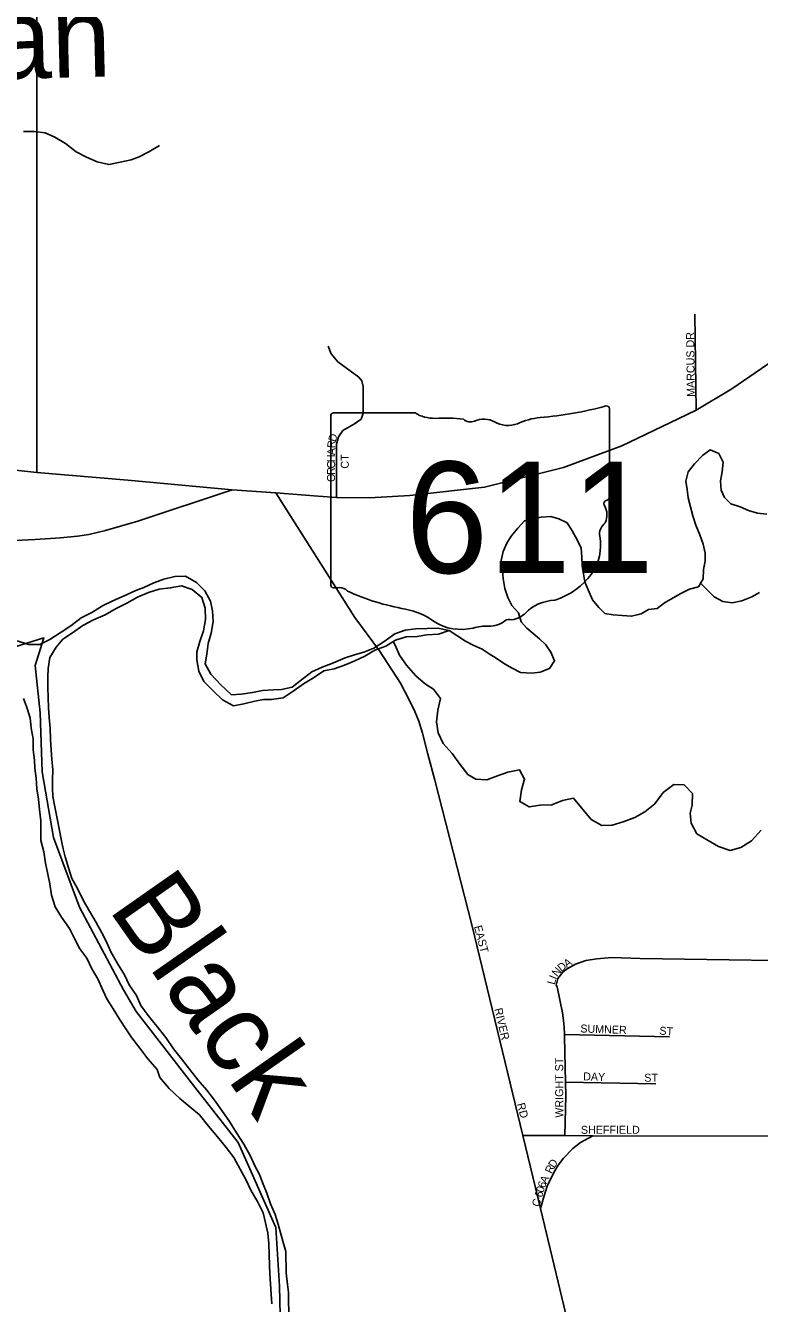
# Model space of a CAD drawing. Extents: x 1857828 to 2277390, y 930619 to 1324581.
# Drawn here: x 2074398 to 2078983, y 1255964 to 1263951 of the extents above; entities that cross this region are included whole.
import ezdxf

# ---------------------------------------------------------------- set-up
doc = ezdxf.new("R2010")
doc.units = 0
for name, color, linetype in [('GM_X_City_Street', 7, 'Continuous'), ('GM_X_City_Street_Text', 7, 'Continuous'), ('GM_X_Corporation', 7, 'Continuous'), ('GM_X_Major_River', 7, 'Continuous'), ('GM_X_Major_River_Text', 7, 'Continuous'), ('GM_X_Minor_River', 7, 'Continuous'), ('GM_X_Minor_River_Text', 7, 'Continuous'), ('GM_X_State_Location', 7, 'Continuous'), ('GM_X_State_Route', 7, 'Continuous'), ('GM_X_State_Shield', 7, 'Continuous')]:
    doc.layers.add(name, color=color, linetype=linetype)

msp = doc.modelspace()

# ---------------------------------------------------------------- linework, layer by layer
at = {"layer": 'GM_X_City_Street'}
for points in [[(2074468.7, 1261157.7), (2074468.8, 1267526.6), (2074468.8, 1267528)], [(2078586.8, 1261546.8), (2078578.6, 1262146.7)], [(2076341.3, 1261001.4), (2076341.3, 1261334.9), (2076352.9, 1261380), (2076380.7, 1261420.6), (2076452.6, 1261462.5), (2076495.3, 1261491.2), (2076508, 1261529.4), (2076508, 1261695), (2076498.8, 1261729.8), (2076479.1, 1261752.9), (2076349.4, 1261850.2), (2076307.7, 1261900), (2076288, 1261947.5)], [(2072838.2, 1261302.9), (2072840.7, 1261171.2), (2072842.9, 1261040.9), (2072850.5, 1261010.7), (2072862.2, 1260986.5), (2072902.1, 1260969.9), (2073140.2, 1260914.3), (2073826.6, 1260752.1), (2073882.7, 1260739.2), (2073930.7, 1260730.5), (2074002.9, 1260723.5), (2074121.3, 1260721.8), (2074458.9, 1260739), (2074615.7, 1260748.8), (2074722.2, 1260759.3), (2074792.7, 1260770.3), (2074897.4, 1260794.8), (2075099.1, 1260854.1), (2075689.3, 1261050)], [(2077773.8, 1255896.6), (2077614.1, 1256558), (2077504.1, 1257013.4), (2077185.8, 1258331.2), (2076954.6, 1259235.6), (2076911.6, 1259398), (2076876.9, 1259528.3), (2076854.4, 1259602.5), (2076830, 1259664.6), (2076797.5, 1259732.7), (2076740.8, 1259840.9), (2076609.2, 1260043), (2076455.5, 1260251.1), (2075961.4, 1261031.5)], [(2077719.9, 1257943.4), (2077712, 1257953.5), (2077722.6, 1257995.4), (2077755.3, 1258035), (2077781.7, 1258054.7), (2077834.3, 1258084), (2077898.9, 1258107.2), (2077967.3, 1258118.2), (2078059.8, 1258126.9), (2078238.4, 1258120.3), (2079627.6, 1258100.3), (2079882.6, 1258100.7), (2079968.9, 1258103.4), (2080039.2, 1258106.4), (2080379.6, 1258179.7)], [(2077767.2, 1257013), (2077772.4, 1257262.9), (2077770.8, 1257346.9), (2077765.6, 1257629.9), (2077764.8, 1257645.3), (2077762.4, 1257690.1), (2077759, 1257732.2), (2077751.7, 1257780.5), (2077719.9, 1257943.4)], [(2077764.8, 1257645.3), (2078420.2, 1257630.5)], [(2077770.8, 1257346.9), (2078335.6, 1257337)], [(2077504.1, 1257013.4), (2077767.2, 1257013), (2077941.4, 1257012.8), (2079788.2, 1257010.4), (2079941, 1257007.1), (2080272.6, 1257002.7), (2081203, 1256995), (2082043, 1256995), (2082181.7, 1256987.6), (2082248, 1256987.9), (2082336.5, 1256984.3), (2084462.9, 1256893.9), (2084563.4, 1256892.4), (2084618, 1256900.9)], [(2077614.1, 1256558), (2077635.8, 1256630.9), (2077657.6, 1256697.2), (2077697.4, 1256783.7), (2077725.3, 1256828), (2077759.2, 1256872.4), (2077817.2, 1256932.9), (2077865.3, 1256969.2), (2077941.4, 1257012.8)]]:
    msp.add_lwpolyline(points, dxfattribs=at)
at = {"layer": 'GM_X_Corporation'}
for points in [[(2074339.7, 1260070.1), (2074512.5, 1260123.4), (2074457.4, 1259951), (2074489.9, 1259655.1), (2074502.7, 1259287.1), (2074572.2, 1258877.4), (2074734.7, 1258440.4), (2075010.5, 1257924.2), (2075088.1, 1257788.7), (2075470.6, 1257297.2), (2075726.9, 1256970.9), (2075960.6, 1256438.4), (2075983.5, 1256072.4), (2075991.5, 1255802.3)], [(2075991.5, 1255802.3), (2075983.5, 1256072.4), (2075960.6, 1256438.4), (2075726.9, 1256970.9), (2075470.6, 1257297.2), (2075088.1, 1257788.7), (2075010.5, 1257924.2), (2074734.7, 1258440.4), (2074572.2, 1258877.4), (2074502.7, 1259287.1), (2074489.9, 1259655.1), (2074457.4, 1259951), (2074512.5, 1260123.4), (2074339.7, 1260070.1)]]:
    msp.add_lwpolyline(points, dxfattribs=at)
at = {"layer": 'GM_X_Major_River'}
for points in [[(2074346.5, 1260105.6), (2074416.9, 1260081.8), (2074487.3, 1260082), (2074549.4, 1260114.4), (2074619.5, 1260158.8), (2074681.7, 1260199.2), (2074745.7, 1260249.6), (2074811.9, 1260282), (2074878, 1260324.4), (2074944.2, 1260354.8), (2075014.4, 1260387.2), (2075086.6, 1260419.6), (2075136.7, 1260439.8), (2075198.9, 1260468.2), (2075261.1, 1260490.5), (2075331.3, 1260506.8), (2075397.6, 1260509), (2075466.1, 1260471.1), (2075518.5, 1260419), (2075552.9, 1260352.8), (2075565.2, 1260292.5), (2075569.5, 1260226.2), (2075557.7, 1260153.8), (2075537.9, 1260089.4), (2075530.1, 1260023.1), (2075520.3, 1259960.8), (2075554.7, 1259896.6), (2075615.2, 1259832.5), (2075683.8, 1259768.4), (2075744, 1259772.6), (2075816.3, 1259782.9), (2075878.5, 1259795.1), (2075946.8, 1259799.4), (2075997, 1259801.6), (2076063.2, 1259815.8), (2076121.3, 1259862.3), (2076187.4, 1259912.7), (2076251.6, 1259941.1), (2076321.8, 1259967.4), (2076394, 1259999.8), (2076460.2, 1260020.1), (2076510.4, 1260034.4), (2076574.6, 1260058.7), (2076638.7, 1260101.1), (2076704.8, 1260149.6), (2076769, 1260171.9), (2076835.2, 1260180.1), (2076907.5, 1260182.4), (2076973.8, 1260184.6), (2077044.2, 1260170.8), (2076978, 1260146.4), (2076905.7, 1260142.2), (2076845.5, 1260131.9), (2076775.2, 1260129.7), (2076709, 1260109.4)], [(2076709, 1260109.4), (2076648.8, 1260073), (2076580.6, 1260046.6), (2076518.5, 1260010.3), (2076454.3, 1259979.9), (2076390.2, 1259953.6), (2076326, 1259931.3), (2076261.7, 1259919), (2076197.6, 1259874.6), (2076133.5, 1259836.2), (2076069.4, 1259791.8), (2076007.3, 1259749.3), (2075935, 1259739.1), (2075884.8, 1259738.9), (2075830.6, 1259728.7), (2075762.3, 1259712.4), (2075696.1, 1259700.1), (2075627.6, 1259736.1), (2075571.2, 1259790.1), (2075512.7, 1259852.2), (2075480.3, 1259916.4), (2075468, 1259986.7), (2075467.8, 1260037), (2075487.6, 1260101.3), (2075509.4, 1260167.7), (2075521.2, 1260238.1), (2075520.9, 1260310.5), (2075498.6, 1260376.7), (2075438.1, 1260426.8), (2075371.7, 1260448.6), (2075301.5, 1260436.4), (2075233.2, 1260428.1), (2075165, 1260407.8), (2075096.8, 1260377.4), (2075030.6, 1260341), (2074964.5, 1260308.6), (2074894.3, 1260268.2), (2074822.1, 1260237.8), (2074756, 1260201.4), (2074691.9, 1260155), (2074631.8, 1260116.6), (2074589.8, 1260066.2), (2074549.8, 1260001.8), (2074540.1, 1259933.5), (2074536.3, 1259881.2), (2074536.5, 1259816.9), (2074538.8, 1259748.6), (2074541, 1259686.3), (2074545.3, 1259626), (2074551.6, 1259559.7), (2074553.9, 1259491.4), (2074558.1, 1259423.1), (2074562.4, 1259366.8), (2074568.7, 1259298.5), (2074566.9, 1259236.2), (2074567.1, 1259183.9), (2074569.3, 1259131.7), (2074581.6, 1259067.4), (2074596, 1258995.1), (2074610.3, 1258920.8), (2074622.6, 1258856.5), (2074632.9, 1258806.3), (2074645.1, 1258756.1), (2074665.5, 1258687.8), (2074687.8, 1258619.6), (2074722.2, 1258557.4), (2074758.7, 1258485.2), (2074797.1, 1258417), (2074839.6, 1258344.8), (2074874, 1258280.6), (2074902.3, 1258228.4), (2074930.7, 1258162.2), (2074973.2, 1258087.9), (2075015.6, 1258017.7), (2075046, 1257955.5), (2075090.5, 1257889.4), (2075118.8, 1257827.1), (2075163.3, 1257763), (2075217.8, 1257696.8), (2075274.3, 1257626.7), (2075322.8, 1257556.5), (2075371.2, 1257492.3), (2075421.7, 1257428.2), (2075474.2, 1257362), (2075530.7, 1257297.9), (2075579.2, 1257235.8), (2075623.6, 1257169.6), (2075672.1, 1257101.4), (2075716.6, 1257031.2), (2075761, 1256959), (2075801.5, 1256888.8), (2075831.9, 1256820.6), (2075860.2, 1256770.4), (2075878.5, 1256720.2), (2075904.9, 1256654), (2075927.2, 1256587.7), (2075957.6, 1256519.5), (2075973.9, 1256465.3), (2075988.2, 1256413.1), (2076004.5, 1256352.8), (2076024.8, 1256288.6)], [(2074384.1, 1259746), (2074404.4, 1259695.9), (2074426.8, 1259623.6), (2074433.1, 1259559.3), (2074445.4, 1259493), (2074445.6, 1259424.7), (2074453.9, 1259360.4), (2074456.1, 1259310.2), (2074464.4, 1259247.9), (2074468.7, 1259179.6), (2074479, 1259115.3), (2074485.3, 1259051), (2074493.6, 1258980.7), (2074494.1, 1258858.1), (2074512.4, 1258785.8), (2074522.7, 1258715.5), (2074537.1, 1258647.2), (2074549.4, 1258587), (2074559.7, 1258516.7), (2074582.1, 1258442.4), (2074622.5, 1258378.2), (2074673, 1258308), (2074705.4, 1258241.8), (2074737.8, 1258181.6), (2074780.2, 1258121.5), (2074812.6, 1258055.3), (2074849, 1257993.1), (2074881.4, 1257922.8), (2074905.7, 1257868.7), (2074946.1, 1257806.5), (2074984.6, 1257740.3), (2075029, 1257674.1), (2075061.4, 1257624), (2075111.8, 1257559.8), (2075162.3, 1257493.7), (2075220.8, 1257427.5), (2075237.1, 1257377.3), (2075295.6, 1257307.2), (2075362.2, 1257245.1), (2075424.6, 1257193.1), (2075485.1, 1257143), (2075541.6, 1257072.8), (2075596.1, 1257004.7), (2075650.6, 1256938.5), (2075699.1, 1256876.4), (2075739.5, 1256804.2), (2075774, 1256740), (2075808.4, 1256667.7), (2075846.8, 1256601.5), (2075883.2, 1256531.3), (2075897.6, 1256469), (2075911.9, 1256402.8), (2075918.2, 1256338.5), (2075922.7, 1256201.8), (2075924.9, 1256149.6), (2075927.2, 1256087.2), (2075931.5, 1256022.9), (2075935.7, 1255962.7)], [(2076024.8, 1256288.6), (2076025.3, 1256155.9), (2076033.7, 1256083.6), (2076039.9, 1256033.3), (2076040.1, 1255981.1), (2076042.4, 1255910.8)]]:
    msp.add_lwpolyline(points, dxfattribs=at)
at = {"layer": 'GM_X_Minor_River'}
for points in [[(2074384.3, 1263289), (2074452.6, 1263289.2), (2074521, 1263279.4), (2074581.4, 1263253.5), (2074647.8, 1263213.5), (2074714.3, 1263161.5), (2074778.7, 1263127.5), (2074845.1, 1263099.6), (2074917.5, 1263081.8), (2074989.8, 1263098.1), (2075058, 1263112.3), (2075108.2, 1263130.6), (2075168.3, 1263160.9), (2075234.4, 1263201.3)], [(2077044.2, 1260170.8), (2077147.1, 1260102.7), (2077193.6, 1260079.1), (2077250.1, 1260053.6), (2077294.7, 1260023.9), (2077337.2, 1259996.3), (2077389.9, 1259962.7), (2077438.4, 1259935.1), (2077491, 1259907.6), (2077561.4, 1259904.3), (2077613.5, 1259908.9), (2077671.5, 1259931.7), (2077703.1, 1259980.3), (2077680.4, 1260034.3), (2077647.7, 1260080.1), (2077609, 1260117.9), (2077568.4, 1260151.6), (2077529.8, 1260185.3), (2077495.2, 1260225.2), (2077478.5, 1260281.2), (2077435.7, 1260327), (2077411, 1260377), (2077392.2, 1260433.1), (2077381.5, 1260495.2), (2077376.8, 1260545.4), (2077370.1, 1260607.7), (2077381.4, 1260664.1), (2077404.9, 1260716.6), (2077432.5, 1260759.1), (2077474.1, 1260809.8), (2077515.7, 1260856.5), (2077567.8, 1260869.1), (2077620, 1260877.8), (2077680.2, 1260882.4), (2077730.6, 1260868.9), (2077781.1, 1260843.4), (2077813.9, 1260793.5), (2077844.7, 1260737.6), (2077869.4, 1260685.6), (2077874.1, 1260629.3), (2077874.8, 1260575.1), (2077883.4, 1260524.9), (2077892.1, 1260474.8), (2077912.7, 1260424.8), (2077939.6, 1260362.8), (2077980.4, 1260313), (2078017, 1260277.2), (2078069.3, 1260267.7), (2078125.6, 1260264.3), (2078184, 1260258.9), (2078244.1, 1260273.7), (2078289.9, 1260302.3), (2078344.1, 1260307), (2078389.9, 1260343.6), (2078433.8, 1260368.2), (2078487.7, 1260399), (2078545.6, 1260427.8), (2078601.7, 1260442.5), (2078631.2, 1260493.1), (2078632.5, 1260551.3), (2078644, 1260603.7), (2078643.4, 1260654), (2078630.6, 1260710.1), (2078609.8, 1260768.2), (2078585, 1260828.2), (2078566.2, 1260886.3), (2078551.5, 1260942.4), (2078538.7, 1260998.5), (2078532.1, 1261050.7), (2078523.4, 1261102.9), (2078536.8, 1261161.3), (2078576.4, 1261212), (2078628, 1261264.8), (2078675.8, 1261299.5), (2078728.3, 1261276), (2078757.1, 1261222), (2078749.8, 1261161.7), (2078740.4, 1261105.3), (2078743.1, 1261047), (2078763.7, 1261001), (2078804.4, 1260961.3), (2078862.9, 1260943.8), (2078915.4, 1260920.3), (2078969.9, 1260902.8), (2079028.2, 1260897.4)], [(2078615.2, 1260465.7), (2078662.3, 1260417), (2078700.9, 1260381.3), (2078753.5, 1260351.7), (2078811.9, 1260342.3), (2078874, 1260355.1), (2078936, 1260379.9), (2078983.9, 1260408.5)], [(2076694.2, 1260100.4), (2076707.1, 1260079.2), (2076733.4, 1260015), (2076777.9, 1259952.8), (2076836.4, 1259886.7), (2076896.9, 1259834.6), (2076947.2, 1259802.7), (2076989.6, 1259744.5), (2076973.8, 1259672.1), (2076966.1, 1259599.8), (2076976.4, 1259531.4), (2077006.8, 1259463.2), (2077063.3, 1259401.1), (2077111.7, 1259334.9), (2077160.2, 1259270.8), (2077210.5, 1259240.8), (2077278.9, 1259237), (2077347.1, 1259261.3), (2077411.2, 1259285.7), (2077483.5, 1259300), (2077515.9, 1259241.8), (2077496.1, 1259173.4), (2077486.3, 1259101), (2077544.7, 1259067.1), (2077612.9, 1259079.3), (2077685.3, 1259079.6), (2077753.4, 1259107.9), (2077821.7, 1259122.2), (2077930.7, 1258989.9), (2077999.1, 1258952), (2078063.4, 1258954.2), (2078131.6, 1258974.5), (2078203.8, 1259000.9), (2078268, 1259037.3), (2078330.1, 1259087.7), (2078382, 1259158.2), (2078448.1, 1259206.7), (2078512.4, 1259204.9), (2078564.9, 1259150.8), (2078563.1, 1259078.4), (2078549.3, 1259028.1), (2078555.5, 1258965.8), (2078592, 1258899.6), (2078662.4, 1258857.7), (2078726.9, 1258819.7), (2078799.3, 1258795.8), (2078867.5, 1258814.1), (2078933.6, 1258856.6), (2078993.6, 1258923.1)]]:
    msp.add_lwpolyline(points, dxfattribs=at)
at = {"layer": 'GM_X_State_Route'}
for points in [[(2070143.2, 1262057), (2070515.1, 1261839.8), (2070789.6, 1261683.5), (2070940.1, 1261607), (2071067.5, 1261553.8), (2071177.5, 1261514.4), (2071287.5, 1261482), (2071432.3, 1261444.9), (2071588.6, 1261421.7), (2071724.8, 1261411.2), (2072838.2, 1261302.9), (2074028.6, 1261205.2), (2074468.7, 1261157.7), (2075036.2, 1261110.2), (2075689.3, 1261050), (2075961.4, 1261031.5), (2076225.6, 1261010.5)], [(2076225.6, 1261010.5), (2076341.3, 1261001.4), (2076547.4, 1261000.2), (2076798.7, 1261012.9), (2077264.5, 1261066.6), (2077758.3, 1261189.3), (2078123.4, 1261323.6), (2078474.3, 1261493.8), (2078586.8, 1261546.8), (2078810.3, 1261680), (2079068.5, 1261858.3)]]:
    msp.add_lwpolyline(points, dxfattribs=at)
at = {"layer": 'GM_X_State_Shield'}
for p, q in [((2078045.4, 1261003.1), (2078045.4, 1261555.8)), ((2076305.2, 1261511.5), (2076305.2, 1260454.8)), ((2076831.9, 1261529.7), (2076322.3, 1261529.7)), ((2078045.2, 1261003.2), (2078045.4, 1261003.1))]:
    msp.add_line(p, q, dxfattribs=at)
for centre, major_axis, start_param, end_param in [((2077425.5, 1262970.2), (1845.5, 0), 4.814394, 5.042369), ((2078026.1, 1261558.1), (19.4, 0), 6.141152, 7.989035), ((2076325.1, 1261513.7), (20.2, 0), 1.712693, 3.28349), ((2076953.3, 1261652.3), (195.5, 0), 4.042523, 4.731795), ((2077018.1, 1260936.4), (702, 0), 1.404758, 1.657858), ((2077177.5, 1261519.2), (56.4, 0), 3.836095, 5.185415), ((2077260.3, 1261397.1), (117.3, 0), 0.950623, 2.079405), ((2077411.7, 1261564.6), (141.1, 0), 4.081561, 5.145723), ((2077660.9, 1261206.9), (371.3, 0), 1.699011, 2.107814), ((2078024.7, 1261001), (20.7, 0), 5.05454, 6.418171), ((2078040.9, 1260962.5), (30, 0), 1.883978, 3.671073), ((2077850.2, 1260892.7), (180, 0), 5.934695, 6.695948), ((2078114.8, 1260771.8), (130.9, 0), 2.387724, 3.262537), ((2077528.9, 1260701.5), (461.6, 0), 5.101752, 6.440018), ((2076325.3, 1260452.5), (20.3, 0), 3.00124, 4.508301), ((2076328.4, 1260560.6), (155.2, 0), 4.665946, 4.897461), ((2076360.1, 1260393.9), (56, 0), 0.519207, 1.627899), ((2077066.7, 1261343.2), (1332.7, 0), 4.195997, 4.488961), ((2077723.5, 1260158.2), (252.8, 0), 1.647645, 2.488434), ((2076669.4, 1259980.1), (417, 0), 0.823519, 1.323587), ((2077403.2, 1260352.4), (149.1, 0), 4.937069, 5.64225), ((2077120.4, 1260388.6), (264.6, 0), 4.026481, 4.996735), ((2077273.3, 1260023.3), (217.4, 0), 1.495662, 1.94098), ((2077292.6, 1260309.5), (141, 0), 4.691044, 5.507374), ((2077420.1, 1260207.2), (39.7, 0), 1.147584, 2.315152)]:
    msp.add_ellipse(centre, major_axis=major_axis, ratio=0.8, start_param=start_param, end_param=end_param, dxfattribs=at)

# ---------------------------------------------------------------- texts
at = {"layer": 'GM_X_City_Street_Text'}
for s, rotation, p in [('MARCUS DR', 90.70699, (2078579.7, 1261630.6)), ('D', 72.64336, (2076334.8, 1261345)), ('A', 89.69407, (2076332.2, 1261265.4)), ('R', 85.59943, (2076332.3, 1261308.5)), ('C', 89.70866, (2076331.7, 1261181.8)), ('H', 89.69407, (2076331.9, 1261221.4)), ('CT', 90, (2076417.3, 1261181.8)), ('O', 89.69407, (2076331.3, 1261098.2)), ('R', 89.69704, (2076331.5, 1261142.2)), ('EAST', 284.82613, (2077199, 1258319.8)), ('A', 33.20524, (2077779.2, 1258060.5)), ('N', 50.18323, (2077719.1, 1258002.5)), ('D', 37.4993, (2077745.1, 1258034.3)), ('L', 75.55275, (2077704.3, 1257953.3)), ('I', 66.87598, (2077712.4, 1257985.5)), ('RIVER', 283.24101, (2077326.6, 1257804.8)), ('SUMNER', 358.02623, (2077863.4, 1257658.1)), ('ST', 356.18786, (2078356.5, 1257644.9)), ('WRIGHT ST', 90, (2077756.9, 1257125.1)), ('DAY', 358.07726, (2077881, 1257358.9)), ('ST', 0.00001, (2078263.5, 1257350.1)), ('RD', 284.74866, (2077467.4, 1257211)), ('SHEFFIELD', 0.00001, (2077867.5, 1257024.5)), ('D', 56.84964, (2077701.2, 1256806)), ('A', 64.37317, (2077652.2, 1256709.6)), ('R', 64.78207, (2077685.2, 1256771.8)), ('0', 73.70733, (2077633.6, 1256653.2)), ('6', 69.48051, (2077641.9, 1256681.8)), ('C', 73.70092, (2077607.6, 1256564.5)), ('6', 73.7124, (2077624.9, 1256623.6)), ('-', 73.70296, (2077618.7, 1256602.5))]:
    msp.add_text(s, height=50, rotation=rotation, dxfattribs=at).set_placement(p)
at = {"layer": 'GM_X_Major_River_Text'}
msp.add_text('Black', height=500.33, rotation=304.98902, dxfattribs=at).set_placement((2074909.1, 1258432.9))
at = {"layer": 'GM_X_Minor_River_Text'}
msp.add_text('Ziegman', height=500.31, rotation=1.38129, dxfattribs=at).set_placement((2072334.2, 1263570))
at = {"layer": 'GM_X_State_Location'}
for s in ['s', 'r']:
    msp.add_text(s, height=1, dxfattribs=at).set_placement((2077155.7, 1260912.9))
msp.add_text('611', height=1, rotation=0.00001, dxfattribs=at).set_placement((2076802.7, 1260840.2))
at = {"layer": 'GM_X_State_Shield'}
msp.add_text('611', height=696.1, dxfattribs=at).set_placement((2076770.4, 1260529.3))

doc.saveas('drawing.dxf')
